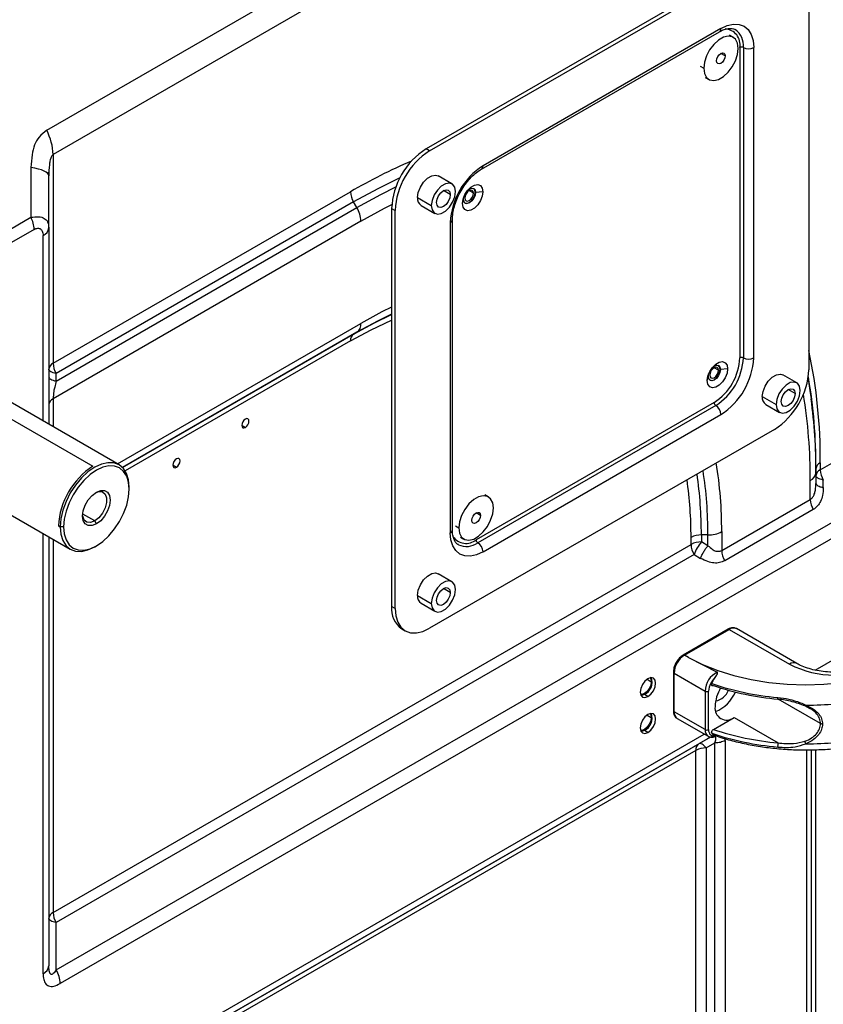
# Model space of a CAD drawing. Header units: millimetres. Extents: x 0 to 1118, y 0 to 864.
# Tile 301 of 304: x 996 to 1023, y 708 to 742. Entities that reach past the tile are written whole.
import ezdxf

# ---------------------------------------------------------------- set-up
doc = ezdxf.new("R2010")
doc.units = ezdxf.units.MM

msp = doc.modelspace()

# ---------------------------------------------------------------- linework, layer by layer
at = {"color": 7, "linetype": 'Continuous', "lineweight": 25}
for p, q in [((996.7658, 737.9784), (1037.622, 761.5642)), ((1037.8426, 760.7371), (996.9864, 737.1513)), ((1021.5215, 744.1475), (1009.7364, 737.3441)), ((1009.8542, 737.276), (1021.6394, 744.0794)), ((1022.8179, 743.3989), (1022.8179, 729.7899)), ((1011.6291, 736.6511), (1019.7609, 741.3454)), ((1019.8127, 741.4599), (1011.6809, 736.7655)), ((1020.2293, 741.1609), (1020.1114, 741.2289)), ((1020.4608, 740.8133), (1020.4608, 730.1983)), ((1020.5787, 740.8133), (1020.5787, 730.1983)), ((1020.9322, 730.1983), (1020.9322, 740.8133)), ((1019.2782, 739.7855), (1019.396, 739.7175)), ((1009.8542, 737.276), (1009.7364, 737.3441)), ((996.9864, 737.1513), (996.9864, 730.0098)), ((996.2288, 736.7075), (996.2288, 735.0033)), ((996.8308, 736.4586), (996.8422, 736.5476)), ((996.8399, 734.6501), (996.8399, 736.4247)), ((1010.6173, 736.1482), (1010.1459, 736.4203)), ((996.9864, 730.0098), (1007.1519, 735.8782)), ((1011.4276, 735.8571), (1011.4158, 735.8639)), ((1011.6744, 735.8771), (1011.4276, 735.8571)), ((1007.2555, 735.5297), (997.0899, 729.6613)), ((1007.3674, 735.3359), (1007.2555, 735.5297)), ((1010.9804, 735.4765), (1011.0151, 735.619)), ((1011.0151, 735.619), (1011.0257, 735.7007)), ((997.0899, 729.4028), (1007.3674, 735.3359)), ((1008.5579, 735.3028), (1008.6757, 735.2348)), ((1008.5579, 735.3028), (1008.5579, 721.6938)), ((1008.6757, 721.6258), (1008.6757, 735.2348)), ((1009.5626, 735.4099), (1010.034, 735.1378)), ((991.4558, 732.2479), (996.2288, 735.0033)), ((1007.5055, 734.8712), (996.9864, 728.7987)), ((1010.5613, 734.8263), (1010.5613, 724.2113)), ((1010.6346, 724.3134), (1010.6346, 734.9284)), ((1023.2083, 726.3669), (1037.8426, 734.8151)), ((996.3391, 734.5897), (991.566, 731.8343)), ((996.8368, 734.6127), (996.8351, 734.6729)), ((996.8399, 734.6501), (996.8399, 727.9223)), ((997.0899, 709.2616), (1037.3592, 732.5085)), ((1037.4973, 732.0439), (997.228, 708.797)), ((1007.3674, 731.0704), (999.3577, 726.4464)), ((1007.2555, 731.0057), (1007.3674, 731.0704)), ((1019.795, 729.8003), (1019.7832, 729.8071)), ((1020.0418, 729.8203), (1019.795, 729.8003)), ((997.0899, 729.4028), (997.0899, 729.6613)), ((1019.3478, 729.4197), (1019.3825, 729.5622)), ((1019.3825, 729.5622), (1019.3932, 729.6439)), ((1022.4024, 729.3426), (1021.931, 729.6147)), ((999.2406, 726.5364), (994.668, 729.1761)), ((1019.577, 728.6674), (1011.4452, 723.973)), ((1019.6359, 728.5653), (1011.5042, 723.871)), ((1021.3477, 728.6043), (1021.8191, 728.3322)), ((1011.6809, 723.5648), (1019.8127, 728.2591)), ((1021.6394, 727.7486), (1009.8542, 720.9452)), ((1023.0618, 726.4019), (1023.0618, 726.2727)), ((1023.2083, 726.606), (1023.2083, 726.3669)), ((993.0015, 726.2893), (997.5741, 723.6496)), ((1023.0618, 726.2727), (1023.0618, 725.9043)), ((999.5859, 725.7053), (999.5859, 725.7733)), ((1022.8666, 725.3532), (1022.8666, 726.0006)), ((1023.0545, 725.8183), (1023.0618, 725.9043)), ((1023.0618, 725.9043), (1023.0691, 725.8858)), ((1023.3118, 725.7599), (1023.3118, 726.0184)), ((1011.8619, 725.4433), (1011.744, 725.5113)), ((1019.8394, 723.6056), (1022.8666, 725.3532)), ((1022.9701, 725.0047), (1019.9429, 723.2571)), ((997.1699, 724.4467), (997.2288, 724.4126)), ((997.3467, 724.4126), (997.2288, 724.4126)), ((998.4663, 724.5146), (998.4074, 724.6167)), ((996.8399, 724.0734), (996.8399, 709.4059)), ((1010.9107, 724.0679), (1011.0286, 723.9998)), ((1018.7906, 723.8166), (1018.7906, 724.0558)), ((1019.368, 724.1403), (1019.1441, 724.1403)), ((1019.1441, 724.1403), (1019.1441, 723.9012)), ((1019.368, 723.7719), (1019.368, 724.1403)), ((1019.8394, 724.253), (1019.8394, 723.6056)), ((996.9864, 711.2293), (1018.7906, 723.8166)), ((998.4076, 723.7322), (998.4665, 723.7662)), ((1019.368, 723.7719), (1019.1441, 723.9012)), ((1018.8941, 723.4681), (997.0899, 710.8809)), ((1018.8941, 723.4681), (1019.118, 723.3389)), ((1010.6173, 722.5392), (1010.1459, 722.8113)), ((1008.6757, 721.6258), (1008.5579, 721.6938)), ((1009.5626, 721.8009), (1010.034, 721.5288)), ((1008.9031, 720.9307), (1009.021, 720.8627)), ((1020.055, 720.9142), (1018.523, 720.0297)), ((1018.5646, 720.0256), (1020.0967, 720.91)), ((1020.0967, 720.91), (1022.1591, 719.7194)), ((1022.4091, 719.7442), (1020.3467, 720.9348)), ((1018.702, 719.9463), (1018.5646, 720.0256)), ((1018.702, 719.9463), (1019.6877, 719.4429)), ((1018.1867, 719.4472), (1018.1867, 718.1272)), ((1018.2111, 719.4132), (1019.2717, 718.8009)), ((1018.2111, 718.0932), (1018.2111, 719.4132)), ((1017.3154, 718.6104), (1017.1975, 718.6784)), ((1019.2717, 718.8009), (1019.2717, 717.4808)), ((1019.3896, 717.4808), (1019.3896, 718.8009)), ((1021.7534, 718.5822), (1022.0395, 718.5412)), ((1019.2717, 717.4808), (1018.2111, 718.0932)), ((1022.8606, 718.1954), (1022.6849, 718.291)), ((1018.3146, 717.8642), (1019.3753, 717.2519)), ((1019.5561, 717.4885), (1020.2617, 717.8958)), ((1020.2617, 717.8958), (1021.7649, 717.028)), ((1017.3154, 717.3856), (1017.1975, 717.4536)), ((997.891, 704.7779), (1019.0608, 716.999)), ((1019.3537, 717.1681), (1019.0608, 716.999)), ((1019.3108, 716.8546), (1019.6037, 717.0238)), ((1019.4096, 717.2004), (1019.3537, 717.1681)), ((1019.4103, 717.1991), (1019.4306, 717.2085)), ((1019.6037, 698.2676), (1019.6037, 717.0238)), ((1019.9572, 717.1083), (1019.9572, 698.2326)), ((1018.9572, 698.4718), (1018.9572, 716.7701)), ((1019.3108, 716.8546), (1019.3108, 698.4367)), ((1022.8951, 716.7891), (1022.8951, 700.1677)), ((997.0899, 709.2616), (997.0899, 710.8809)), ((996.8436, 709.3088), (996.8371, 709.3744)), ((996.8454, 709.3331), (996.8399, 709.4059))]:
    msp.add_line(p, q, dxfattribs=at)
at = {"color": 8, "linetype": 'Continuous', "lineweight": 25}
for p, q in [((1019.96, 740.5242), (1019.8126, 740.6093)), ((1019.1056, 740.167), (1019.2234, 740.099)), ((1010.5613, 735.7791), (1010.3256, 735.9152)), ((1011.3568, 735.8299), (1011.2095, 735.9149)), ((1009.4418, 735.677), (1009.9132, 735.4049)), ((996.6447, 728.035), (996.6447, 734.378)), ((999.1817, 726.5704), (1007.5055, 731.3756)), ((999.3577, 726.4464), (1007.2555, 731.0057)), ((1007.1519, 730.7768), (999.4494, 726.3302)), ((1019.7243, 729.7731), (1019.5769, 729.8581)), ((1022.3465, 728.9735), (1022.1107, 729.1095)), ((993.9409, 729.0323), (998.3484, 726.4879)), ((996.9864, 728.7987), (996.9864, 727.8377)), ((1021.2269, 728.8714), (1021.6983, 728.5993)), ((1003.5575, 727.8162), (1003.4337, 727.8876)), ((1001.2004, 726.4555), (1001.0767, 726.5269)), ((1023.0316, 719.5169), (1033.0067, 725.2754)), ((998.4074, 724.6167), (997.9982, 724.8529)), ((1011.5925, 724.8066), (1011.4452, 724.8917)), ((1010.7381, 724.4494), (1010.856, 724.3814)), ((996.6447, 709.1338), (996.6447, 724.1861)), ((996.9864, 723.9888), (996.9864, 711.2293)), ((1009.4418, 722.068), (1009.9132, 721.7959)), ((1010.5613, 722.1701), (1010.3256, 722.3061)), ((1017.2874, 719.2049), (1017.4332, 719.1207)), ((1023.2183, 717.6859), (1021.7647, 718.5251)), ((1017.2874, 717.9801), (1017.4332, 717.8959)), ((997.6956, 704.8908), (1019.2417, 717.3291)), ((1019.4557, 717.2271), (997.8909, 704.778)), ((1019.9572, 717.1083), (1019.9471, 717.1759)), ((1018.9572, 716.7701), (998.0375, 704.6934)), ((1022.7487, 699.8441), (1022.7487, 716.7901)), ((1023.0416, 716.7933), (1023.0416, 700.8296))]:
    msp.add_line(p, q, dxfattribs=at)
at = {"color": 7, "linetype": 'Continuous', "lineweight": 25, "flags": 128}
for points in [[(1019.8127, 741.4599), (1020.0311, 741.5611), (1020.2411, 741.6088), (1020.4347, 741.6011), (1020.6043, 741.5382), (1020.7436, 741.4227), (1020.847, 741.2589), (1020.9107, 741.0531), (1020.9322, 740.8133)], [(1020.4019, 740.7793), (1020.378, 740.9573), (1020.3084, 741.0932), (1020.1985, 741.1762), (1020.0574, 741.1994), (1019.8965, 741.1611), (1019.7288, 741.0643), (1019.5679, 740.9168), (1019.4268, 740.7307), (1019.3169, 740.5209), (1019.2473, 740.3045), (1019.2234, 740.099)], [(1019.2234, 740.099), (1019.2473, 739.9211), (1019.3169, 739.7851), (1019.4268, 739.7022), (1019.5679, 739.6789), (1019.7288, 739.7172), (1019.8965, 739.8141), (1020.0574, 739.9615), (1020.1985, 740.1477), (1020.3084, 740.3575), (1020.378, 740.5739), (1020.4019, 740.7793)], [(1019.6653, 740.3541), (1019.6766, 740.4257), (1019.7085, 740.4993), (1019.7563, 740.5638), (1019.8127, 740.6093), (1019.869, 740.6289), (1019.9168, 740.6196), (1019.9488, 740.5828), (1019.96, 740.5242)], [(1019.96, 740.5242), (1019.9488, 740.4526), (1019.9168, 740.379), (1019.869, 740.3146), (1019.8127, 740.2691), (1019.7563, 740.2495), (1019.7085, 740.2588), (1019.6766, 740.2955), (1019.6653, 740.3541)], [(996.8399, 736.4247), (996.8296, 736.4665), (996.7986, 736.5078), (996.7476, 736.5477), (996.6772, 736.5858), (996.5887, 736.6213), (996.4833, 736.6537), (996.3627, 736.6826), (996.2288, 736.7075)], [(1009.4418, 735.677), (1009.4666, 735.8543), (1009.5383, 736.0389), (1009.648, 736.2086), (1009.7826, 736.3429), (1009.9259, 736.4256), (1010.0605, 736.4467), (1010.1459, 736.4203)], [(1010.7381, 735.8811), (1010.7132, 736.0297), (1010.6416, 736.1316), (1010.5319, 736.1746), (1010.3973, 736.1534), (1010.254, 736.0707), (1010.1194, 735.9364), (1010.0097, 735.7668), (1009.938, 735.5822), (1009.9132, 735.4049)], [(1009.9132, 735.4049), (1009.938, 735.2563), (1010.0097, 735.1544), (1010.1194, 735.1114), (1010.254, 735.1326), (1010.3973, 735.2153), (1010.5319, 735.3496), (1010.6416, 735.5192), (1010.7132, 735.7039), (1010.7381, 735.8811)], [(1010.0899, 735.5069), (1010.1079, 735.6214), (1010.159, 735.7392), (1010.2354, 735.8424), (1010.3256, 735.9152), (1010.4158, 735.9465), (1010.4923, 735.9317), (1010.5434, 735.8729), (1010.5613, 735.7791)], [(1010.9804, 735.4765), (1011.0013, 735.6256), (1011.0616, 735.7809), (1011.1539, 735.9237), (1011.2671, 736.0366), (1011.3876, 736.1062), (1011.5009, 736.124), (1011.5932, 736.0878), (1011.6534, 736.0021), (1011.6744, 735.8771)], [(1011.6744, 735.8771), (1011.6534, 735.728), (1011.5932, 735.5727), (1011.5009, 735.4299), (1011.3876, 735.317), (1011.2671, 735.2474), (1011.1539, 735.2296), (1011.0616, 735.2658), (1011.0013, 735.3515), (1010.9804, 735.4765)], [(1011.4276, 735.8571), (1011.4119, 735.7569), (1011.3671, 735.6538), (1011.3002, 735.5636), (1011.2213, 735.4999), (1011.1424, 735.4724), (1011.0755, 735.4854), (1011.0308, 735.5369), (1011.0151, 735.619)], [(1011.3568, 735.8299), (1011.3456, 735.8885), (1011.3137, 735.9253), (1011.2659, 735.9345), (1011.2095, 735.9149), (1011.1532, 735.8695), (1011.1054, 735.805), (1011.0734, 735.7314), (1011.0622, 735.6598)], [(1011.0622, 735.6598), (1011.0734, 735.6012), (1011.1054, 735.5644), (1011.1532, 735.5551), (1011.2095, 735.5747), (1011.2659, 735.6202), (1011.3137, 735.6847), (1011.3456, 735.7583), (1011.3568, 735.8299)], [(1011.0697, 735.489), (1011.1306, 735.4792), (1011.2095, 735.5067), (1011.2885, 735.5704), (1011.3554, 735.6606), (1011.4001, 735.7637), (1011.4158, 735.8639)], [(1011.1558, 735.926), (1011.2213, 735.9762), (1011.3002, 736.0036), (1011.3671, 735.9906), (1011.4119, 735.9392), (1011.4276, 735.8571)], [(1011.4158, 735.8639), (1011.4001, 735.946), (1011.3611, 735.9938)], [(1010.5613, 735.7791), (1010.5434, 735.6646), (1010.4923, 735.5468), (1010.4158, 735.4436), (1010.3256, 735.3708), (1010.2354, 735.3395), (1010.159, 735.3543), (1010.1079, 735.4131), (1010.0899, 735.5069)], [(1007.2555, 731.0057), (1007.9733, 731.3951), (1008.5579, 731.675)], [(1008.5579, 731.6893), (1008.092, 731.4634), (1007.3674, 731.0704)], [(997.0899, 729.6613), (997.0356, 729.6734), (996.9864, 729.6878), (996.9433, 729.7042), (996.9069, 729.7223), (996.878, 729.7419), (996.857, 729.7625), (996.8442, 729.7839), (996.8399, 729.8057)], [(1019.3478, 729.4197), (1019.3687, 729.5688), (1019.429, 729.7241), (1019.5213, 729.8669), (1019.6346, 729.9798), (1019.7551, 730.0494), (1019.8683, 730.0672), (1019.9606, 730.031), (1020.0209, 729.9453), (1020.0418, 729.8203)], [(1020.0418, 729.8203), (1020.0209, 729.6712), (1019.9606, 729.5159), (1019.8683, 729.3731), (1019.7551, 729.2602), (1019.6346, 729.1906), (1019.5213, 729.1728), (1019.429, 729.209), (1019.3687, 729.2947), (1019.3478, 729.4197)], [(1019.795, 729.8003), (1019.7793, 729.7001), (1019.7346, 729.597), (1019.6677, 729.5068), (1019.5887, 729.4431), (1019.5098, 729.4156), (1019.4429, 729.4286), (1019.3982, 729.4801), (1019.3825, 729.5622)], [(1019.7243, 729.7731), (1019.7131, 729.8317), (1019.6811, 729.8685), (1019.6333, 729.8777), (1019.577, 729.8581), (1019.5206, 729.8127), (1019.4728, 729.7482), (1019.4409, 729.6746), (1019.4296, 729.603)], [(1019.4296, 729.603), (1019.4409, 729.5444), (1019.4728, 729.5076), (1019.5206, 729.4983), (1019.577, 729.5179), (1019.6333, 729.5634), (1019.6811, 729.6279), (1019.7131, 729.7015), (1019.7243, 729.7731)], [(1019.4311, 729.4354), (1019.498, 729.4224), (1019.577, 729.4499), (1019.6559, 729.5136), (1019.7228, 729.6038), (1019.7675, 729.7069), (1019.7832, 729.8071)], [(1019.5232, 729.8692), (1019.5887, 729.9194), (1019.6677, 729.9468), (1019.7346, 729.9338), (1019.7793, 729.8824), (1019.795, 729.8003)], [(1019.7832, 729.8071), (1019.7675, 729.8892), (1019.7228, 729.9406), (1019.7228, 729.9406)], [(1021.2269, 728.8714), (1021.2518, 729.0487), (1021.3234, 729.2333), (1021.4331, 729.403), (1021.5677, 729.5373), (1021.711, 729.62), (1021.8456, 729.6411), (1021.931, 729.6147)], [(1022.5232, 729.0755), (1022.4984, 729.2241), (1022.4267, 729.326), (1022.317, 729.3689), (1022.1824, 729.3478), (1022.0391, 729.2651), (1021.9045, 729.1308), (1021.7948, 728.9611), (1021.7232, 728.7765), (1021.6983, 728.5993)], [(1021.8751, 728.7013), (1021.893, 728.8158), (1021.9441, 728.9336), (1022.0206, 729.0368), (1022.1108, 729.1096), (1022.201, 729.1409), (1022.2774, 729.1261), (1022.3285, 729.0673), (1022.3465, 728.9735)], [(1021.6983, 728.5993), (1021.7232, 728.4507), (1021.7948, 728.3488), (1021.9045, 728.3058), (1022.0391, 728.327), (1022.1824, 728.4097), (1022.317, 728.5439), (1022.4267, 728.7136), (1022.4984, 728.8982), (1022.5232, 729.0755)], [(1022.3465, 728.9735), (1022.3285, 728.8589), (1022.2774, 728.7411), (1022.201, 728.638), (1022.1108, 728.5652), (1022.0206, 728.5339), (1021.9441, 728.5487), (1021.893, 728.6075), (1021.8751, 728.7013)], [(1003.5575, 728.102), (1003.5101, 728.0638), (1003.47, 728.0096), (1003.4431, 727.9478), (1003.4337, 727.8877), (1003.4431, 727.8384), (1003.47, 727.8075), (1003.5101, 727.7997), (1003.5575, 727.8162)], [(1003.5575, 727.8162), (1003.6048, 727.8544), (1003.645, 727.9086), (1003.6718, 727.9704), (1003.6812, 728.0305), (1003.6718, 728.0798), (1003.645, 728.1106), (1003.6048, 728.1184), (1003.5575, 728.102)], [(1001.2004, 726.7413), (1001.1531, 726.7031), (1001.1129, 726.6489), (1001.0861, 726.5871), (1001.0767, 726.527), (1001.0861, 726.4777), (1001.1129, 726.4469), (1001.1531, 726.4391), (1001.2004, 726.4555)], [(1001.2004, 726.4555), (1001.2478, 726.4937), (1001.2879, 726.5479), (1001.3148, 726.6097), (1001.3242, 726.6698), (1001.3148, 726.7191), (1001.2879, 726.75), (1001.2478, 726.7578), (1001.2004, 726.7413)], [(999.5859, 725.7733), (999.5632, 726.0258), (999.4962, 726.2423), (999.3873, 726.4147), (999.2407, 726.5364), (999.0621, 726.6025), (998.8584, 726.6106), (998.6373, 726.5605), (998.4074, 726.4539), (998.1774, 726.295), (997.9564, 726.0899), (997.7526, 725.8466), (997.574, 725.5742), (997.4275, 725.2834), (997.3186, 724.9852), (997.2515, 724.6912), (997.2288, 724.4126)], [(999.5859, 725.7053), (999.5644, 725.9451), (999.5006, 726.1508), (999.3972, 726.3146), (999.258, 726.4302), (999.0883, 726.493), (998.8947, 726.5007), (998.6847, 726.4531), (998.4663, 726.3518), (998.2479, 726.2009), (998.0378, 726.0061), (997.8443, 725.7749), (997.6746, 725.5161), (997.5354, 725.2398), (997.4319, 724.9566), (997.3682, 724.6773), (997.3467, 724.4126)], [(1023.3118, 726.0184), (1023.2574, 726.0305), (1023.2083, 726.0449), (1023.1651, 726.0613), (1023.1288, 726.0794), (1023.0999, 726.099), (1023.0789, 726.1196), (1023.0661, 726.141), (1023.0618, 726.1628)], [(997.3467, 724.4126), (997.3682, 724.1728), (997.4319, 723.9671), (997.5354, 723.8033), (997.6746, 723.6878), (997.8443, 723.6249), (998.0378, 723.6172), (998.2479, 723.6649), (998.4663, 723.7661), (998.6847, 723.917), (998.8947, 724.1119), (999.0883, 724.3431), (999.258, 724.6018), (999.3972, 724.8781), (999.5006, 725.1613), (999.5644, 725.4406), (999.5859, 725.7053)], [(998.4663, 724.5146), (998.3206, 724.4572), (998.1892, 724.4586), (998.0849, 724.5188), (998.018, 724.6319), (997.9949, 724.7868), (998.018, 724.9684), (998.0849, 725.1588), (998.1892, 725.3394), (998.3206, 725.4926), (998.4663, 725.6033)], [(998.4358, 725.5846), (998.5484, 725.622), (998.6725, 725.6109), (998.7646, 725.5374), (998.8136, 725.4102), (998.8136, 725.2448), (998.7646, 725.061), (998.6725, 724.8812), (998.5484, 724.7268), (998.4074, 724.6167)], [(998.4663, 725.6033), (998.612, 725.6608), (998.7434, 725.6593), (998.8477, 725.5991), (998.9146, 725.486), (998.9377, 725.3311), (998.9146, 725.1496), (998.8477, 724.9592), (998.7434, 724.7785), (998.612, 724.6253), (998.4663, 724.5146)], [(1012.0345, 725.0617), (1012.0106, 725.2396), (1011.9409, 725.3756), (1011.8311, 725.4586), (1011.69, 725.4818), (1011.5291, 725.4435), (1011.3614, 725.3467), (1011.2004, 725.1992), (1011.0594, 725.013), (1010.9495, 724.8033), (1010.8798, 724.5869), (1010.856, 724.3814)], [(1010.856, 724.3814), (1010.8798, 724.2035), (1010.9495, 724.0675), (1011.0594, 723.9845), (1011.2004, 723.9613), (1011.3614, 723.9996), (1011.5291, 724.0964), (1011.69, 724.2439), (1011.8311, 724.4301), (1011.9409, 724.6398), (1012.0106, 724.8562), (1012.0345, 725.0617)], [(998.4074, 724.6167), (998.2663, 724.564), (998.1422, 724.575), (998.0501, 724.6486), (998.0011, 724.7758), (997.9959, 724.8225)], [(1011.2979, 724.6365), (1011.3091, 724.7081), (1011.3411, 724.7817), (1011.3889, 724.8462), (1011.4452, 724.8917), (1011.5016, 724.9113), (1011.5494, 724.902), (1011.5813, 724.8652), (1011.5925, 724.8066)], [(1011.5925, 724.8066), (1011.5813, 724.735), (1011.5494, 724.6614), (1011.5016, 724.5969), (1011.4452, 724.5514), (1011.3889, 724.5318), (1011.3411, 724.5411), (1011.3091, 724.5779), (1011.2979, 724.6365)], [(997.2288, 724.4126), (997.2515, 724.1602), (997.3186, 723.9436), (997.4275, 723.7712), (997.574, 723.6496), (997.7526, 723.5835), (997.9564, 723.5753), (998.1774, 723.6255), (998.4074, 723.7321), (998.4076, 723.7322)], [(1011.6809, 723.5648), (1011.4625, 723.4635), (1011.2525, 723.4159), (1011.0589, 723.4236), (1010.8893, 723.4864), (1010.75, 723.602), (1010.6466, 723.7658), (1010.5829, 723.9715), (1010.5613, 724.2113)], [(1009.4418, 722.068), (1009.4666, 722.2453), (1009.5383, 722.4299), (1009.648, 722.5996), (1009.7826, 722.7339), (1009.9259, 722.8166), (1010.0605, 722.8377), (1010.1459, 722.8113)], [(1010.7381, 722.2721), (1010.7132, 722.4207), (1010.6416, 722.5226), (1010.5319, 722.5655), (1010.3973, 722.5444), (1010.254, 722.4617), (1010.1194, 722.3274), (1010.0097, 722.1577), (1009.938, 721.9731), (1009.9132, 721.7959)], [(1009.9132, 721.7959), (1009.938, 721.6473), (1010.0097, 721.5454), (1010.1194, 721.5024), (1010.254, 721.5236), (1010.3973, 721.6063), (1010.5319, 721.7405), (1010.6416, 721.9102), (1010.7132, 722.0948), (1010.7381, 722.2721)], [(1010.0899, 721.8979), (1010.1079, 722.0124), (1010.159, 722.1302), (1010.2354, 722.2334), (1010.3256, 722.3062), (1010.4158, 722.3375), (1010.4923, 722.3227), (1010.5434, 722.2639), (1010.5613, 722.1701)], [(1010.5613, 722.1701), (1010.5434, 722.0555), (1010.4923, 721.9377), (1010.4158, 721.8346), (1010.3256, 721.7618), (1010.2354, 721.7305), (1010.159, 721.7453), (1010.1079, 721.8041), (1010.0899, 721.8979)], [(1008.6757, 721.6258), (1008.6984, 721.3734), (1008.7654, 721.1568), (1008.8743, 720.9844), (1009.0209, 720.8627), (1009.1995, 720.7966), (1009.4032, 720.7885), (1009.6243, 720.8386), (1009.8542, 720.9452)], [(1018.702, 719.9463), (1019.1815, 719.7094), (1019.7024, 719.5037), (1020.2589, 719.3318), (1020.8442, 719.1956), (1021.4516, 719.0966), (1022.0739, 719.0362), (1022.7039, 719.0149), (1023.3342, 719.033), (1023.9575, 719.0903), (1024.5663, 719.1862)], [(1017.3154, 719.2228), (1017.2139, 719.1409), (1017.1279, 719.0248), (1017.0704, 718.8923), (1017.0502, 718.7635), (1017.0704, 718.658), (1017.1279, 718.5918), (1017.2139, 718.5751), (1017.3154, 718.6104)], [(1017.4332, 719.1207), (1017.4153, 719.0062), (1017.3642, 718.8884), (1017.2877, 718.7852), (1017.1975, 718.7124), (1017.1073, 718.6811), (1017.0608, 718.684)], [(1017.3154, 718.6104), (1017.4169, 718.6923), (1017.5029, 718.8083), (1017.5604, 718.9408), (1017.5806, 719.0696), (1017.5604, 719.1752), (1017.5029, 719.2413), (1017.4169, 719.258), (1017.3154, 719.2228)], [(1017.3895, 719.2534), (1017.4153, 719.2145), (1017.4332, 719.1207)], [(1017.1975, 718.6784), (1017.0961, 718.6431), (1017.0785, 718.6423)], [(1017.3154, 717.998), (1017.2139, 717.9161), (1017.1279, 717.8), (1017.0704, 717.6675), (1017.0502, 717.5387), (1017.0704, 717.4332), (1017.1279, 717.367), (1017.2139, 717.3503), (1017.3154, 717.3856)], [(1017.3154, 717.3856), (1017.4169, 717.4674), (1017.5029, 717.5835), (1017.5604, 717.716), (1017.5806, 717.8448), (1017.5604, 717.9504), (1017.5029, 718.0165), (1017.4169, 718.0332), (1017.3154, 717.998)], [(1017.3895, 718.0285), (1017.4153, 717.9897), (1017.4332, 717.8959)], [(1017.4332, 717.8959), (1017.4153, 717.7813), (1017.3642, 717.6635), (1017.2877, 717.5604), (1017.1975, 717.4876), (1017.1073, 717.4563), (1017.0608, 717.4592)], [(1017.1975, 717.4536), (1017.0961, 717.4183), (1017.0761, 717.4175)], [(1019.3896, 717.4808), (1019.3936, 717.4273), (1019.4054, 717.3799), (1019.4248, 717.3398), (1019.4513, 717.3081), (1019.484, 717.2857), (1019.5222, 717.2732), (1019.5648, 717.271), (1019.6105, 717.279)], [(997.0899, 710.8809), (997.0356, 710.893), (996.9864, 710.9073), (996.9433, 710.9237), (996.9069, 710.9419), (996.878, 710.9614), (996.857, 710.9821), (996.8442, 711.0035), (996.8399, 711.0252)]]:
    msp.add_lwpolyline(points, dxfattribs=at)
at = {"color": 8, "linetype": 'Continuous', "lineweight": 25, "flags": 128}
for points in [[(1008.8423, 736.3535), (1008.0827, 735.9823), (1007.2555, 735.5297)], [(1007.3674, 735.3359), (1008.1888, 735.7852), (1008.7031, 736.0412)], [(1007.5055, 734.8712), (1008.3094, 735.311), (1008.5636, 735.4399)], [(1008.5579, 731.9312), (1008.2226, 731.7655), (1007.5055, 731.3756)], [(1007.1519, 730.7768), (1007.8546, 731.158), (1008.5548, 731.4887), (1008.5579, 731.49)], [(1022.7895, 729.4768), (1022.8686, 728.9963), (1022.8977, 728.7923)]]:
    msp.add_lwpolyline(points, dxfattribs=at)
at = {"color": 8, "linetype": 'Continuous', "lineweight": 25}
for centre, radius, start, end in [((1019.6937, 741.4447), 0.1199, 304.05635, 7.25583), ((1019.9276, 740.9041), 0.5409, 350.33617, 86.49534), ((1019.9256, 740.8855), 0.657, 353.69336, 55.07183), ((1016.7978, 719.2632), 19.2119, 113.18777, 120.13744), ((1011.5557, 736.7532), 0.1259, 305.8222, 5.60955), ((1010.5094, 734.941), 0.1259, 294.39339, 354.09062), ((1005.5176, 726.7458), 17.6913, 359.54738, 12.06764), ((1005.1731, 726.0807), 17.6937, 359.74064, 9.33332), ((1005.4877, 724.3063), 14.3518, 359.78734, 9.20785), ((1005.2237, 724.1891), 13.9205, 359.79905, 8.3974), ((1005.3773, 724.192), 13.9907, 359.78819, 8.83785), ((1005.1216, 724.1019), 13.6691, 359.80662, 8.09015), ((1010.5095, 724.3258), 0.1257, 294.37466, 354.3052), ((1011.0996, 724.3905), 0.542, 214.78669, 309.62153), ((1011.1135, 724.4164), 0.6709, 245.7776, 305.61019), ((1020.0723, 720.876), 0.0419, 54.38242, 114.30712), ((1020.2431, 720.7056), 0.2515, 65.69288, 125.61758), ((1018.5404, 719.9938), 0.04, 52.74656, 115.96025), ((1022.3057, 719.5145), 0.252, 66.06566, 125.58503), ((1018.2284, 719.4514), 0.0419, 185.70782, 245.62329), ((1018.2265, 718.13), 0.04, 184.05987, 247.26027), ((1018.4561, 718.0661), 0.2465, 173.70115, 234.98667), ((1019.5177, 717.4541), 0.2474, 173.79544, 234.5804)]:
    msp.add_arc(centre, radius, start, end, dxfattribs=at)
at = {"color": 7, "linetype": 'Continuous', "lineweight": 25}
for centre, radius, start, end in [((1020.5198, 740.6996), 0.1281, 62.60967, 117.39033), ((1020.7555, 741.1545), 0.3843, 242.60967, 297.39033), ((995.1198, 737.0965), 1.8674, 1.68075, 28.18229), ((1011.1166, 735.1864), 2.5613, 122.60548, 177.39452), ((1011.2344, 735.1184), 2.5613, 122.60548, 177.39452), ((1012.9921, 734.7157), 2.4333, 122.60548, 177.39452), ((1007.8729, 735.9028), 0.7214, 181.9565, 211.14373), ((1009.717, 735.6407), 0.2777, 172.48139, 236.20643), ((1006.5442, 734.8384), 0.9619, 1.95648, 31.1438), ((995.4058, 734.5624), 0.9337, 1.68075, 28.18229), ((996.5063, 734.6834), 0.3353, 294.37466, 354.3052), ((1007.1717, 731.3427), 0.3354, 305.69792, 5.62062), ((1007.4022, 730.8015), 0.2515, 125.69804, 185.62038), ((1018.5418, 730.2856), 1.921, 302.60548, 357.39452), ((1018.5317, 730.2915), 2.0491, 302.60548, 357.39452), ((1018.5015, 730.3089), 2.4333, 302.60548, 357.39452), ((1020.5198, 730.0846), 0.1281, 62.60967, 117.39033), ((1020.7555, 730.5395), 0.3843, 242.60967, 297.39033), ((997.0902, 729.7807), 0.2515, 114.37466, 174.3052), ((997.7074, 730.0344), 0.7214, 181.9565, 211.14373), ((1020.2592, 729.9063), 2.5613, 302.60548, 357.39452), ((1004.9257, 726.4876), 18.1363, 359.7293, 9.72847), ((997.0902, 728.5696), 0.2515, 114.37466, 174.3052), ((1021.5021, 728.8351), 0.2777, 172.48139, 236.20643), ((1004.4271, 726.3238), 18.6347, 359.84291, 7.61224), ((1019.7049, 728.6732), 0.1281, 182.60548, 237.39452), ((1019.4289, 728.2417), 0.3842, 2.60548, 57.39452), ((999.7286, 724.3302), 2.5613, 122.60548, 177.39452), ((1023.312, 726.377), 0.2515, 114.37466, 174.3052), ((1022.7282, 726.306), 0.3353, 294.37471, 354.30517), ((1023.312, 726.1378), 0.2515, 114.37466, 174.3052), ((1023.9292, 726.3915), 0.7214, 181.9565, 211.14373), ((1023.5875, 725.3778), 0.7214, 181.9565, 211.14373), ((1019.1297, 723.419), 0.7215, 88.8559, 118.04024), ((1019.3872, 725.1021), 0.9619, 268.85583, 298.04026), ((1011.5732, 723.9789), 0.1281, 182.60548, 237.39452), ((1011.2971, 723.5473), 0.3842, 2.60548, 57.39452), ((1019.1297, 723.1798), 0.7215, 88.8559, 118.04024), ((1019.5116, 723.8412), 0.7214, 181.9565, 211.14373), ((1020.2085, 722.998), 1.3959, 139.68312, 160.31688), ((1020.5604, 723.6302), 0.7214, 181.9565, 211.14373), ((1009.717, 722.0317), 0.2777, 172.48139, 236.20643), ((1009.3745, 721.6037), 0.8216, 173.70115, 234.98667), ((1018.9787, 719.3783), 0.7684, 122.60548, 177.39452), ((1023.6911, 722.6601), 3.3158, 242.48054, 297.51946), ((1020.0127, 718.7766), 0.7414, 115.99762, 178.11885), ((1016.981, 719.1054), 0.4788, 296.89667, 18.70092), ((1020.0418, 718.7675), 0.653, 131.32378, 177.06484), ((1022.5749, 728.1137), 9.5669, 251.26558, 265.07449), ((1022.5785, 727.9549), 9.4649, 251.37798, 265.06922), ((1019.3307, 718.9146), 0.1281, 242.60967, 297.39033), ((1020.9342, 718.2252), 1.3214, 149.01159, 178.04915), ((1019.5185, 719.0395), 0.5905, 281.11597, 338.95257), ((1019.1592, 719.2552), 1.249, 292.28628, 336.91508), ((1022.7427, 728.9601), 10.6421, 269.87513, 280.72862), ((1016.981, 717.8806), 0.4788, 296.89667, 18.70092), ((1020.0086, 718.2061), 0.4003, 170.78596, 309.20328), ((1019.3307, 717.5946), 0.1281, 242.60967, 297.39033), ((1022.5749, 726.418), 9.5669, 251.26558, 265.07449), ((1022.5785, 726.4579), 9.4649, 251.37798, 265.06922), ((1019.2076, 716.7947), 0.2515, 125.69804, 185.62038), ((1019.099, 716.8966), 0.1094, 51.92977, 110.46316), ((1018.8405, 716.4697), 0.6078, 39.30057, 57.56345), ((1022.2742, 716.9124), 0.5222, 167.20983, 179.99567), ((1022.7427, 727.64), 10.6421, 269.87513, 280.72862), ((1019.2964, 716.1333), 0.7215, 88.8559, 118.04024), ((1021.9345, 716.9096), 0.1825, 179.11344, 187.28696), ((997.0902, 711.0003), 0.2515, 114.37466, 174.3052), ((997.7074, 711.254), 0.7214, 181.9565, 211.14373), ((996.5063, 709.4392), 0.3353, 294.37466, 354.3052), ((996.2667, 708.7641), 0.9619, 1.9565, 31.14373)]:
    msp.add_arc(centre, radius, start, end, dxfattribs=at)
for points, knots in [([(1019.7609, 741.3454), (1019.7903, 741.3614), (1019.8757, 741.4078), (1020.0082, 741.4537), (1020.1426, 741.4693), (1020.2382, 741.4574), (1020.2821, 741.431), (1020.2999, 741.4203)], [0, 0, 0, 0, 0.1234692, 0.3588549, 0.5942588, 0.8354277, 1, 1, 1, 1]), ([(996.7658, 737.9784), (996.6757, 737.9063), (996.509, 737.7729), (996.3368, 737.4813), (996.2545, 737.1197), (996.238, 736.8542), (996.2288, 736.7075)], [0, 0, 0, 0, 0.260101, 0.4809116, 0.7131258, 1, 1, 1, 1]), ([(996.9864, 737.1513), (996.9776, 737.1446), (996.9606, 737.1316), (996.9293, 737.0893), (996.9012, 737.0182), (996.8746, 736.9138), (996.845, 736.7128), (996.8421, 736.5472), (996.8399, 736.4247)], [0, 0, 0, 0, 0.049162, 0.0950867, 0.2110851, 0.3376602, 0.510047, 1, 1, 1, 1]), ([(1010.6346, 734.9284), (1010.6354, 734.9635), (1010.6379, 735.0663), (1010.6671, 735.2553), (1010.7335, 735.4921), (1010.8324, 735.7332), (1010.9597, 735.9678), (1011.1106, 736.1863), (1011.2781, 736.3783), (1011.4546, 736.5397), (1011.5713, 736.6141), (1011.6291, 736.6511)], [0, 0, 0, 0, 0.06025222, 0.17648179, 0.29363897, 0.41163066, 0.53015054, 0.64880217, 0.76706361, 0.88448541, 1, 1, 1, 1]), ([(996.2288, 735.0033), (996.3204, 735.0154), (996.4977, 735.0387), (996.6929, 734.9777), (996.818, 734.8493), (996.8325, 734.7178), (996.8399, 734.6501)], [0, 0, 0, 0, 0.2593049, 0.5019847, 0.7437804, 1, 1, 1, 1]), ([(996.3391, 734.5897), (996.3807, 734.608), (996.4408, 734.6344), (996.5101, 734.628), (996.569, 734.6019), (996.6304, 734.5291), (996.6397, 734.4311), (996.6447, 734.378)], [0, 0, 0, 0, 0.2454824, 0.3558764, 0.4709284, 0.7129372, 1, 1, 1, 1]), ([(996.844, 729.5311), (996.8429, 729.4584), (996.8405, 729.311), (996.8399, 729.0943), (996.84, 728.9602), (996.84, 728.9073)], [0, 0, 0, 0, 0.3709459, 0.7520953, 1, 1, 1, 1]), ([(997.0899, 729.4028), (997.0738, 729.3333), (997.0475, 729.2198), (997.006, 729.0615), (996.9987, 728.9234), (996.9909, 728.844), (996.9864, 728.7987)], [0, 0, 0, 0, 0.3620792, 0.5911611, 0.7666904, 1, 1, 1, 1]), ([(1023.3118, 725.7599), (1023.306, 725.6691), (1023.2954, 725.5035), (1023.2311, 725.2865), (1023.1219, 725.1192), (1023.0217, 725.0436), (1022.9701, 725.0047)], [0, 0, 0, 0, 0.2953277, 0.5381788, 0.7617918, 1, 1, 1, 1]), ([(1010.8401, 723.8084), (1010.8286, 723.8137), (1010.7878, 723.8326), (1010.7346, 723.8959), (1010.6749, 724.0122), (1010.6402, 724.1547), (1010.6362, 724.2673), (1010.6346, 724.3134)], [0, 0, 0, 0, 0.09860825, 0.35131458, 0.58196153, 0.82868542, 1, 1, 1, 1]), ([(1019.368, 723.7719), (1019.4201, 723.727), (1019.5052, 723.6537), (1019.6216, 723.5831), (1019.7375, 723.5749), (1019.8024, 723.5945), (1019.8394, 723.6056)], [0, 0, 0, 0, 0.36207917, 0.59116114, 0.76669039, 1, 1, 1, 1]), ([(1019.9429, 723.2571), (1019.8834, 723.2317), (1019.7685, 723.1825), (1019.5693, 723.1716), (1019.3494, 723.2255), (1019.2002, 723.2986), (1019.118, 723.3389)], [0, 0, 0, 0, 0.2383473, 0.4604983, 0.7027107, 1, 1, 1, 1]), ([(1020.3514, 720.9306), (1020.3192, 720.945), (1020.2544, 720.9741), (1020.1491, 720.9605), (1020.0842, 720.9286), (1020.055, 720.9142)], [0, 0, 0, 0, 0.3519009, 0.7085723, 1, 1, 1, 1]), ([(1018.523, 720.0297), (1018.5015, 720.0159), (1018.4399, 719.9765), (1018.3464, 719.8804), (1018.2581, 719.7423), (1018.1984, 719.5909), (1018.1905, 719.4948), (1018.1867, 719.4472)], [0, 0, 0, 0, 0.1187357, 0.3398889, 0.5606683, 0.7822244, 1, 1, 1, 1]), ([(1024.9732, 719.7442), (1024.9405, 719.7262), (1024.8448, 719.6736), (1024.6562, 719.5957), (1024.4024, 719.5212), (1024.1234, 719.4694), (1023.8292, 719.4432), (1023.5294, 719.4442), (1023.2346, 719.4727), (1022.9552, 719.5271), (1022.7017, 719.6043), (1022.5232, 719.6808), (1022.4346, 719.73), (1022.4091, 719.7442)], [0, 0, 0, 0, 0.0513424, 0.1501399, 0.2500349, 0.3510398, 0.4528617, 0.5551194, 0.6574019, 0.7591696, 0.8600241, 0.9596181, 1, 1, 1, 1]), ([(1019.6105, 719.2579), (1019.628, 719.2825), (1019.6592, 719.3266), (1019.6886, 719.3763), (1019.6996, 719.4068), (1019.7017, 719.4229), (1019.6986, 719.4336), (1019.6932, 719.4398), (1019.6895, 719.4419), (1019.6877, 719.4429)], [0, 0, 0, 0, 0.37435068, 0.67206427, 0.78104936, 0.86916765, 0.93949477, 0.97032971, 1, 1, 1, 1]), ([(1019.4953, 719.0185), (1019.4956, 719.0241), (1019.4962, 719.0354), (1019.5002, 719.0476), (1019.5021, 719.0537)], [0, 0, 0, 0, 0.4991209, 1, 1, 1, 1]), ([(1019.5561, 718.9855), (1019.5479, 718.9819), (1019.5319, 718.9747), (1019.5117, 718.979), (1019.5007, 718.9915), (1019.4959, 719.0057), (1019.4955, 719.0142), (1019.4953, 719.0185)], [0, 0, 0, 0, 0.2599853, 0.51183, 0.7577122, 0.8776017, 1, 1, 1, 1]), ([(1019.5021, 719.0537), (1019.5165, 719.089), (1019.5455, 719.1602), (1019.5887, 719.2252), (1019.6105, 719.2579)], [0, 0, 0, 0, 0.495712, 1, 1, 1, 1]), ([(1022.6849, 718.291), (1022.5402, 718.3441), (1022.2406, 718.4539), (1021.927, 718.5008), (1021.7649, 718.525)], [0, 0, 0, 0, 0.4832078, 1, 1, 1, 1]), ([(1022.0395, 718.5412), (1022.1708, 718.511), (1022.407, 718.4569), (1022.6235, 718.3607), (1022.7195, 718.3179)], [0, 0, 0, 0, 0.5560755, 1, 1, 1, 1]), ([(1022.7195, 718.3179), (1022.716, 718.3127), (1022.7087, 718.3019), (1022.6987, 718.292), (1022.6902, 718.2875), (1022.6867, 718.2899), (1022.6849, 718.291)], [0, 0, 0, 0, 0.2448429, 0.4999918, 0.7551452, 1, 1, 1, 1]), ([(1022.7195, 718.3179), (1022.81, 718.2751), (1022.9777, 718.1956), (1023.1573, 718.0309), (1023.2653, 717.8556), (1023.2783, 717.7316), (1023.2846, 717.672)], [0, 0, 0, 0, 0.3018774, 0.5596164, 0.7882413, 1, 1, 1, 1]), ([(1018.1867, 718.1272), (1018.1878, 718.102), (1018.1909, 718.035), (1018.2272, 717.9459), (1018.2738, 717.8804), (1018.3082, 717.869), (1018.3099, 717.8685)], [0, 0, 0, 0, 0.2319179, 0.6186071, 0.9815741, 1, 1, 1, 1]), ([(1022.685, 717.0809), (1022.7637, 717.1157), (1022.9138, 717.1821), (1023.0849, 717.3327), (1023.1972, 717.5037), (1023.2114, 717.626), (1023.2183, 717.6859)], [0, 0, 0, 0, 0.2809384, 0.5359621, 0.7725483, 1, 1, 1, 1]), ([(1023.2846, 717.672), (1023.2783, 717.6117), (1023.2653, 717.4864), (1023.1573, 717.3012), (1022.9777, 717.1238), (1022.81, 717.042), (1022.7195, 716.9979)], [0, 0, 0, 0, 0.2116749, 0.4403014, 0.6980486, 1, 1, 1, 1]), ([(1023.2846, 717.672), (1023.2784, 717.6719), (1023.2661, 717.6717), (1023.2481, 717.6744), (1023.2317, 717.679), (1023.2227, 717.6836), (1023.2183, 717.6859)], [0, 0, 0, 0, 0.2526118, 0.5075194, 0.7585317, 1, 1, 1, 1]), ([(1019.4953, 717.3854), (1019.4956, 717.3899), (1019.496, 717.399), (1019.5007, 717.4188), (1019.5119, 717.4441), (1019.5321, 717.4716), (1019.548, 717.4828), (1019.5561, 717.4885)], [0, 0, 0, 0, 0.1225208, 0.2453023, 0.4919121, 0.7427501, 1, 1, 1, 1]), ([(1019.5021, 717.358), (1019.5002, 717.3619), (1019.4962, 717.3695), (1019.4956, 717.3801), (1019.4953, 717.3854)], [0, 0, 0, 0, 0.5008811, 1, 1, 1, 1]), ([(1019.5021, 717.358), (1019.5163, 717.3395), (1019.5452, 717.3017), (1019.5885, 717.2867), (1019.6105, 717.279)], [0, 0, 0, 0, 0.4889941, 1, 1, 1, 1]), ([(1019.6037, 717.0238), (1019.6218, 717.0705), (1019.6476, 717.1372), (1019.6438, 717.2085), (1019.6247, 717.2369), (1019.5996, 717.2483), (1019.5662, 717.2528), (1019.4845, 717.2385), (1019.4078, 717.1972), (1019.3537, 717.1681)], [0, 0, 0, 0, 0.2717404, 0.3871501, 0.4878799, 0.5404036, 0.5945434, 0.7143298, 1, 1, 1, 1]), ([(1019.3752, 717.2546), (1019.4059, 717.2409), (1019.4692, 717.2127), (1019.5798, 717.2267), (1019.6508, 717.2659), (1019.6864, 717.2855)], [0, 0, 0, 0, 0.3198068, 0.6597252, 1, 1, 1, 1]), ([(1019.597, 717.2836), (1019.6044, 717.2808), (1019.7756, 717.2162), (1020.135, 717.1157), (1020.6716, 716.9857), (1021.2277, 716.8892), (1021.7949, 716.8226), (1022.3697, 716.7874), (1022.9474, 716.7834), (1023.523, 716.8114), (1024.0976, 716.8689), (1024.4714, 716.9339), (1024.6604, 716.9668)], [0, 0, 0, 0, 0.0050257, 0.1156803, 0.2261706, 0.3365143, 0.4467433, 0.5568967, 0.6670173, 0.7771496, 0.8873258, 1, 1, 1, 1]), ([(1019.9572, 717.1083), (1019.9056, 717.0841), (1019.8023, 717.0356), (1019.6699, 717.0277), (1019.6037, 717.0238)], [0, 0, 0, 0, 0.4999988, 1, 1, 1, 1]), ([(1021.7534, 716.8865), (1021.9541, 716.8737), (1022.2899, 716.8522), (1022.5963, 716.9561), (1022.7195, 716.9979)], [0, 0, 0, 0, 0.5976207, 1, 1, 1, 1]), ([(1021.7649, 717.028), (1021.9419, 717.011), (1022.2559, 716.9809), (1022.5546, 717.0506), (1022.685, 717.0809)], [0, 0, 0, 0, 0.5637637, 1, 1, 1, 1]), ([(1022.7195, 716.9979), (1022.7156, 717.0046), (1022.7078, 717.0178), (1022.6977, 717.0406), (1022.6897, 717.0623), (1022.6865, 717.075), (1022.685, 717.0809)], [0, 0, 0, 0, 0.2711774, 0.5345782, 0.7796767, 1, 1, 1, 1]), ([(996.6447, 709.1338), (996.6483, 709.0654), (996.6553, 708.9343), (996.7209, 708.7868), (996.8357, 708.6981), (997.0115, 708.6901), (997.1525, 708.7597), (997.228, 708.797)], [0, 0, 0, 0, 0.1964277, 0.3762728, 0.5481735, 0.7578623, 1, 1, 1, 1])]:
    msp.add_open_spline(points, degree=3, knots=knots, dxfattribs=at)
at = {"color": 8, "linetype": 'Continuous', "lineweight": 25}
for points, knots in [([(996.8482, 729.5262), (996.8503, 729.5187), (996.8564, 729.4968), (996.9032, 729.463), (996.9813, 729.4275), (997.0537, 729.411), (997.0899, 729.4028)], [0, 0, 0, 0, 0.1459856, 0.4306571, 0.7153285, 1, 1, 1, 1]), ([(1022.8666, 725.3532), (1022.8992, 725.3824), (1022.9555, 725.4327), (1023.0134, 725.5383), (1023.0468, 725.6703), (1023.0519, 725.7683), (1023.0545, 725.8183)], [0, 0, 0, 0, 0.270259, 0.4655164, 0.727217, 1, 1, 1, 1]), ([(1023.0691, 725.8858), (1023.0714, 725.8775), (1023.0775, 725.8547), (1023.125, 725.8202), (1023.2032, 725.7846), (1023.2756, 725.7682), (1023.3118, 725.7599)], [0, 0, 0, 0, 0.1599668, 0.4399779, 0.7199889, 1, 1, 1, 1]), ([(1023.2183, 717.6859), (1023.2119, 717.7421), (1023.1988, 717.8577), (1023.095, 718.0195), (1022.9765, 718.1358), (1022.8832, 718.1838), (1022.8606, 718.1954)], [0, 0, 0, 0, 0.2739083, 0.5632332, 0.8943693, 1, 1, 1, 1]), ([(997.0899, 709.2616), (997.0585, 709.2158), (997.0133, 709.1501), (996.9527, 709.1104), (996.9222, 709.1072), (996.9023, 709.1156), (996.8852, 709.1338), (996.8668, 709.1693), (996.8485, 709.2345), (996.8465, 709.297), (996.8454, 709.3331)], [0, 0, 0, 0, 0.31415373, 0.45150322, 0.51500298, 0.57445787, 0.63259685, 0.6951739, 0.82426444, 1, 1, 1, 1])]:
    msp.add_open_spline(points, degree=3, knots=knots, dxfattribs=at)
at = {"color": 7, "linetype": 'Continuous', "lineweight": 25}
for points in [[(1019.118, 723.3389), (1019.1322, 723.3762), (1019.1608, 723.4509), (1019.2222, 723.5674), (1019.2924, 723.6789), (1019.3428, 723.7409), (1019.368, 723.7719)], [(1021.7534, 718.5822), (1021.753, 718.5756), (1021.7522, 718.5626), (1021.752, 718.5512), (1021.752, 718.5455)], [(1021.752, 718.5455), (1021.7522, 718.5373), (1021.7526, 718.5209), (1021.7556, 718.5094), (1021.7598, 718.5094), (1021.7632, 718.5198), (1021.7649, 718.525)]]:
    msp.add_open_spline(points, degree=3, dxfattribs=at)

doc.saveas('drawing.dxf')
